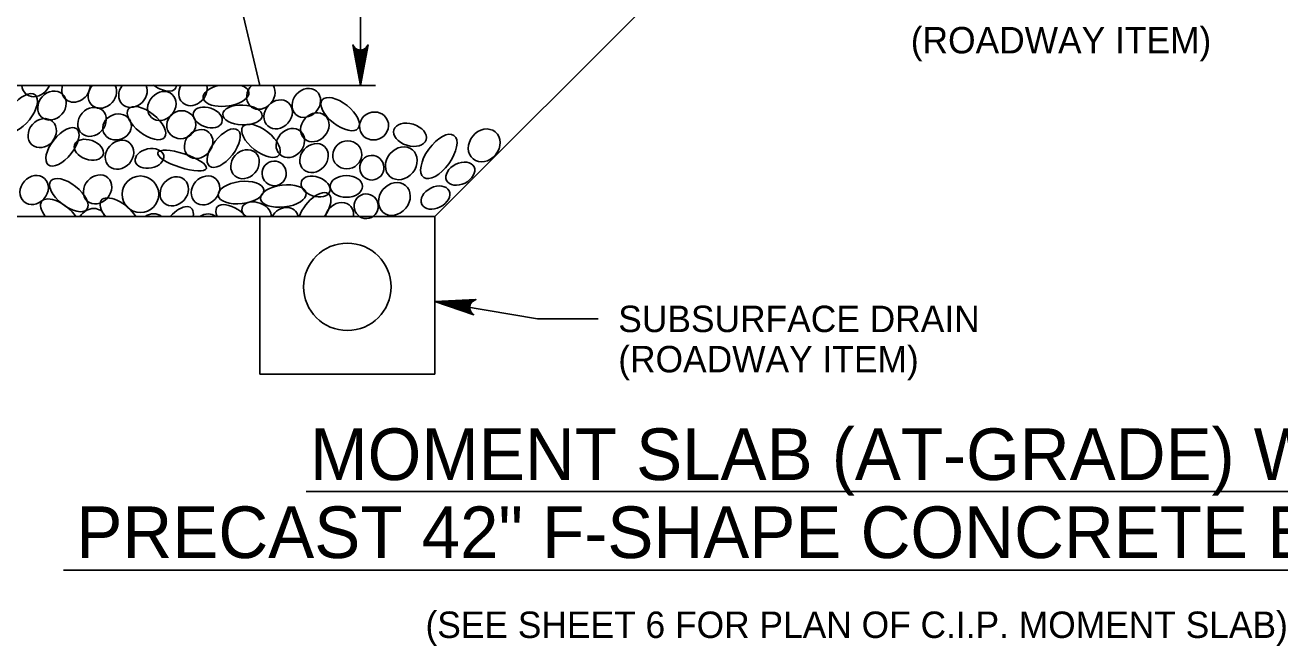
# Model space of a CAD drawing. Extents: x 638167 to 640248, y 296544 to 298920.
# Drawn here: x 638299.4 to 638445.2, y 297461.7 to 297533.8 of the extents above; entities that cross this region are included whole.
import ezdxf

# ---------------------------------------------------------------- set-up
doc = ezdxf.new("R2010")
doc.units = 0
doc.layers.add('1', color=7, linetype='Continuous')

msp = doc.modelspace()

# ---------------------------------------------------------------- linework, layer by layer
at = {"layer": '1'}
for p, q in [((638309.66, 297598.74), (638326.7, 297526.82)), ((638338.38, 297564.46), (638338.38, 297526.82)), ((638347.03, 297511.58), (638384.24, 297548.8)), ((638258.12, 297526.82), (638326.7, 297526.82)), ((638326.7, 297526.82), (638340.12, 297526.82)), ((638347.03, 297511.58), (638243.12, 297511.58)), ((638326.7, 297511.58), (638326.7, 297493.24)), ((638347.03, 297511.58), (638347.03, 297493.24)), ((638347.03, 297501.7), (638358.96, 297499.7)), ((638358.96, 297499.7), (638366.01, 297499.7)), ((638326.7, 297493.24), (638347.03, 297493.24)), ((638332.08, 297479.61), (638492.33, 297479.61)), ((638303.87, 297470.46), (638520.07, 297470.46))]:
    msp.add_line(p, q, dxfattribs=at)
for points in [[(638338.38, 297526.82), (638337.5, 297531.52), (638337.62, 297531.34), (638337.75, 297531.16), (638337.9, 297531.07), (638338.06, 297530.97), (638338.22, 297530.95), (638338.38, 297530.92), (638338.53, 297530.95), (638338.69, 297530.97), (638338.85, 297531.07), (638339.01, 297531.16), (638339.13, 297531.34), (638339.26, 297531.52), (638338.38, 297526.82), (638339.13, 297531.34), (638339.01, 297531.16), (638338.38, 297526.82), (638338.85, 297531.07), (638338.69, 297530.97), (638338.38, 297526.82), (638338.53, 297530.95), (638338.38, 297530.92), (638338.38, 297526.82), (638338.22, 297530.95), (638338.06, 297530.97), (638338.38, 297526.82), (638337.9, 297531.07), (638337.75, 297531.16), (638338.38, 297526.82), (638337.62, 297531.34)], [(638347.03, 297501.7), (638351.8, 297501.91), (638351.6, 297501.81), (638351.41, 297501.71), (638351.29, 297501.57), (638351.18, 297501.43), (638351.13, 297501.27), (638351.08, 297501.12), (638351.09, 297500.96), (638351.09, 297500.8), (638351.16, 297500.63), (638351.23, 297500.46), (638351.39, 297500.31), (638351.55, 297500.16), (638347.03, 297501.7), (638351.39, 297500.31), (638351.23, 297500.46), (638347.03, 297501.7), (638351.16, 297500.63), (638351.09, 297500.8), (638347.03, 297501.7), (638351.09, 297500.96), (638351.08, 297501.12), (638347.03, 297501.7), (638351.13, 297501.27), (638351.18, 297501.43), (638347.03, 297501.7), (638351.29, 297501.57), (638351.41, 297501.71), (638347.03, 297501.7), (638351.6, 297501.81)]]:
    msp.add_lwpolyline(points, dxfattribs=at)
for centre, radius in [((638312.81, 297514.16), 2.13), ((638336.86, 297503.4), 5.08)]:
    msp.add_circle(centre, radius, dxfattribs=at)
for centre, major_axis, ratio in [((638298.92, 297523.62), (-1.65, -2.1), 0.479042), ((638302.54, 297524.48), (1.2, 1.35), 0.844245), ((638315.31, 297524.42), (1.2, 1.35), 0.844245), ((638332.09, 297524.78), (1.2, 1.35), 0.844245), ((638328.82, 297523.45), (1.2, 1.35), 0.844245), ((638336.03, 297523.48), (-2.1, 1.65), 0.479042), ((638307.19, 297522.58), (1.2, 1.35), 0.844245), ((638310.11, 297521.99), (-1.57, -0.63), 0.87402), ((638313.52, 297522.43), (-2.1, 1.65), 0.479042), ((638317.56, 297522.25), (-1.58, -0.63), 0.948581), ((638320.64, 297523.09), (1.65, -0.58), 0.646802), ((638324.67, 297523.38), (2.29, -0.09), 0.504072), ((638333.08, 297521.95), (1.2, 1.35), 0.844245), ((638339.96, 297522.1), (-1.58, -0.63), 0.948581), ((638301.41, 297521.27), (1.2, 1.35), 0.844245), ((638303.76, 297519.68), (-1.65, -2.1), 0.479042), ((638319.58, 297520), (1.2, 1.35), 0.844245), ((638322.49, 297519.53), (-1.65, -2.1), 0.479042), ((638326.83, 297520.38), (-2.1, 1.65), 0.479042), ((638330.24, 297520.12), (1.2, 1.35), 0.844245), ((638344.14, 297521.08), (1.88, -0.58), 0.646802), ((638352.76, 297519.84), (1.29, 1.57), 0.844245), ((638306.82, 297519.34), (1.65, -0.58), 0.646802), ((638310.39, 297518.76), (1.2, 1.35), 0.844245), ((638332.99, 297518.37), (1.2, 1.35), 0.844245), ((638336.85, 297518.75), (-1.58, -0.63), 0.948581), ((638347.49, 297518.56), (-1.76, -2.44), 0.479042), ((638313.87, 297518.33), (1.65, 0.33), 0.666084), ((638317.65, 297518.08), (2.83, -0.91), 0.276285), ((638324.97, 297517.66), (1.2, 1.35), 0.844245), ((638343.13, 297517.77), (1.29, 1.57), 0.844245), ((638328.36, 297516.59), (-0.06, 1.43), 0.982495), ((638339.7, 297517.25), (-0.06, 1.43), 0.982495), ((638349.99, 297516.56), (1.59, 0.79), 0.687276), ((638300.47, 297514.66), (1.2, 1.35), 0.844245), ((638304.5, 297514.06), (-2.1, 1.65), 0.479042), ((638307.84, 297514.73), (1.2, 1.35), 0.844245), ((638316.75, 297514.5), (1.2, 1.35), 0.844245), ((638320.37, 297514.61), (1.2, 1.35), 0.844245), ((638333.17, 297515.06), (1.65, -0.58), 0.646802), ((638336.75, 297515.08), (1.88, 0), 0.671766), ((638324.5, 297514.36), (-2.65, -0.32), 0.479042), ((638329.42, 297513.96), (-2.65, -0.32), 0.479042), ((638342.32, 297513.62), (1.29, 1.57), 0.844245), ((638347.1, 297513.78), (1.59, 0.79), 0.687276), ((638339.05, 297512.77), (-0.06, 1.43), 0.982495)]:
    msp.add_ellipse(centre, major_axis=major_axis, ratio=ratio, dxfattribs=at)
for centre, major_axis, ratio, start_param, end_param in [((638300.7, 297527.18), (1.2, 1.35), 0.844245, 2.425749, 5.14509), ((638305.33, 297526.55), (1.2, 1.35), 0.844245, 2.048862, 5.521977), ((638308.4, 297525.85), (1.2, 1.35), 0.844245, 1.598797, 5.972042), ((638311.95, 297525.94), (1.2, 1.35), 0.844245, 1.665586, 5.905253), ((638314.77, 297528.08), (-2.1, 1.65), 0.479042, 1.728161, 3.459967), ((638318.91, 297526.15), (1.2, 1.35), 0.844245, 1.803331, 5.767508), ((638322.76, 297525.69), (-2.65, -0.32), 0.479042, 4.998083, 10.218915), ((638326.81, 297525.73), (1.2, 1.35), 0.844245, 1.507225, 6.063614), ((638333.02, 297512.12), (-1.65, -2.1), 0.479042, 1.689834, 5.313306), ((638303.45, 297511.69), (-2.1, 1.65), 0.479042, 4.108459, 7.362854), ((638310.36, 297511.81), (-2.1, 1.65), 0.479042, 4.050325, 7.420988), ((638326.31, 297512.07), (1.65, -0.58), 0.646802, 0.084034, 4.056546), ((638335.94, 297511.53), (1.2, 1.35), 0.844245, 5.390727, 8.463297), ((638307.12, 297510.82), (1.2, 1.35), 0.844245, 5.828332, 8.025693), ((638314.09, 297510.21), (1.2, 1.35), 0.844245, 0.024449, 1.263205), ((638317.04, 297510.49), (-1.65, -2.1), 0.479042, 2.439227, 4.563913), ((638320.41, 297510.19), (1.2, 1.35), 0.844245, 0.042002, 1.245652), ((638323.83, 297511.03), (-2.1, 1.65), 0.479042, 4.457385, 7.013928), ((638329.54, 297510.95), (1.2, 1.35), 0.844245, 5.741601, 8.112423)]:
    msp.add_ellipse(centre, major_axis=major_axis, ratio=ratio, start_param=start_param, end_param=end_param, dxfattribs=at)

# ---------------------------------------------------------------- texts
for s, p in [('(ROADWAY ITEM)', (638402.33, 297530.54)), ('SUBSURFACE DRAIN', (638368.34, 297498.14)), ('(ROADWAY ITEM)', (638368.34, 297493.46))]:
    msp.add_text(s, height=3.072, rotation=360, dxfattribs=at).set_placement(p)
for s, height, p in [('MOMENT SLAB (AT-GRADE) WITH', 6, (638332.53, 297480.94)), ('PRECAST 42" F-SHAPE CONCRETE BARRIER', 6, (638305.37, 297471.87)), ('(SEE SHEET 6 FOR PLAN OF C.I.P. MOMENT SLAB)', 3.072, (638345.94, 297462.58))]:
    msp.add_text(s, height=height, dxfattribs=at).set_placement(p)

doc.saveas('drawing.dxf')
